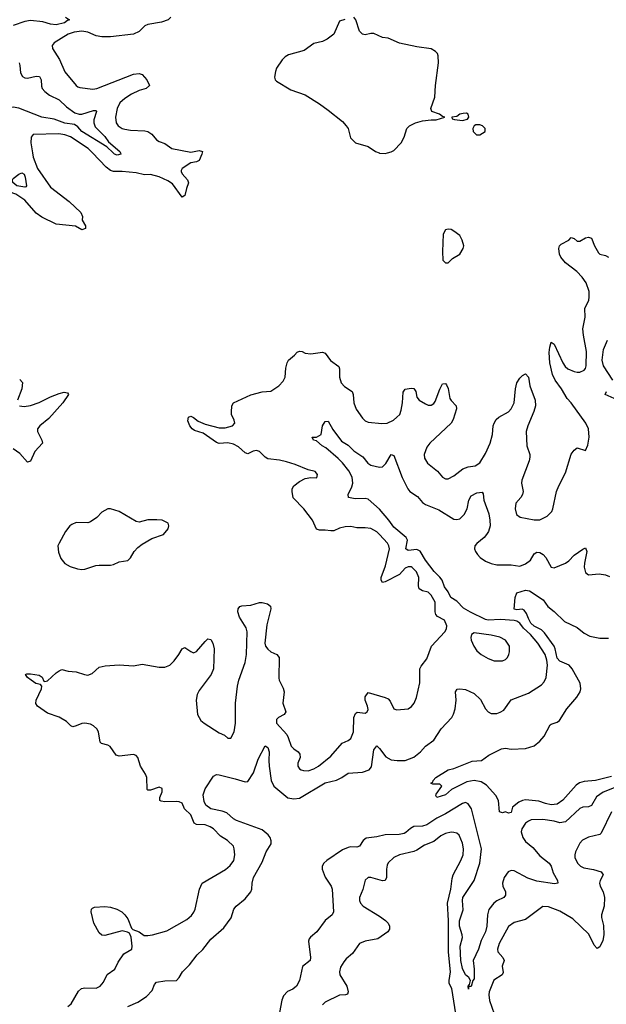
# Model space of a CAD drawing. Header units: inches. Extents: x 1694797 to 1849917, y 907313 to 1017959.
# Tile 750 of 834: x 1812135 to 1816234, y 994043 to 1000931. Entities that reach past the tile are written whole.
import ezdxf

# ---------------------------------------------------------------- set-up
doc = ezdxf.new("R2010")
doc.units = ezdxf.units.IN
doc.header["$MEASUREMENT"] = 0
doc.layers.add('B8010', color=7, linetype='Continuous')
doc.layers.add('B8919', color=7, linetype='Continuous')

msp = doc.modelspace()

# ---------------------------------------------------------------- linework, layer by layer
at = {"layer": 'B8010', "color": 5}
for points, elevation in [([(1812456, 1000950), (1812484, 1000930), (1812470, 1000926), (1812448.8, 1000910), (1812390, 1000895.7), (1812350, 1000900.2), (1812296.7, 1000916.7), (1812210, 1000924.9), (1812170, 1000919), (1812090, 1000891.9)], 660), ([(1813190.4, 1000950), (1813172.4, 1000930), (1813125.9, 1000914.1), (1813030, 1000898.8), (1813010, 1000888.7), (1812970, 1000848.5), (1812930, 1000829.9), (1812769.1, 1000810.9), (1812710, 1000810.8), (1812670, 1000817.9), (1812610, 1000843.1), (1812570, 1000851.1), (1812514.8, 1000845.2), (1812474.7, 1000830), (1812375.8, 1000770), (1812361.3, 1000750), (1812364.9, 1000730), (1812412.1, 1000652.1), (1812450, 1000566), (1812528.9, 1000470), (1812541.7, 1000461.7), (1812556.2, 1000456.2), (1812645.2, 1000445.2), (1812673, 1000450), (1812930, 1000549.4), (1812970, 1000555.4), (1812990, 1000548.1), (1813022.9, 1000510), (1813041.1, 1000470), (1813019.1, 1000450), (1812970, 1000436.5), (1812915.3, 1000410), (1812870, 1000381), (1812835.6, 1000350), (1812816.8, 1000310), (1812803.5, 1000250), (1812809.3, 1000210), (1812822.2, 1000190), (1812850, 1000171), (1812870, 1000165), (1812910, 1000158.5), (1813010, 1000153.7), (1813030, 1000148.5), (1813057.8, 1000130), (1813090.3, 1000090), (1813110, 1000078.3), (1813150, 1000064.8), (1813199.3, 1000030), (1813330, 1000005.8), (1813390, 1000015.2), (1813412.2, 1000010), (1813410.6, 1000000)], 680), ([(1814406.4, 1000933.6), (1814370, 1000922), (1814330.4, 1000829.6), (1814283.8, 1000796.2), (1814250, 1000778.4), (1814190, 1000766), (1814123.5, 1000716.5), (1814014.3, 1000685.7), (1813989.1, 1000670.9), (1813968.2, 1000650), (1813930, 1000593.2), (1813922, 1000570), (1813916, 1000530), (1813921, 1000510), (1813930, 1000501), (1814030, 1000441.6), (1814130, 1000406), (1814230, 1000342.8), (1814290, 1000298.8), (1814390, 1000218.8), (1814417.3, 1000190), (1814430.8, 1000170), (1814446, 1000106), (1814482, 1000070), (1814570, 1000044.7), (1814622, 1000010), (1814647, 1000000)], 720), ([(1814704.8, 1000000), (1814730, 1000006.8), (1814750, 1000016), (1814801.2, 1000070), (1814821.2, 1000110), (1814841.2, 1000170), (1814859, 1000190), (1814902, 1000210), (1814950, 1000223), (1815010, 1000230.8), (1815046, 1000230), (1815106, 1000250), (1815090, 1000253.2), (1815068, 1000270), (1815015.3, 1000290), (1815009.1, 1000309.1), (1815037.2, 1000390), (1815040.7, 1000470), (1815061.3, 1000630), (1815059.3, 1000679.3), (1815054.2, 1000694.1), (1815041.2, 1000710), (1815010, 1000727), (1814910, 1000742.4), (1814790, 1000767.8), (1814710, 1000801.3), (1814670, 1000806.3), (1814610, 1000834.7), (1814590, 1000836), (1814550, 1000826.3), (1814530, 1000829.6), (1814509.6, 1000850), (1814484, 1000930), (1814470, 1000948.7)], 720), ([(1812130.2, 1000630), (1812136.8, 1000610), (1812139.5, 1000559.5), (1812154.5, 1000534.5), (1812170, 1000524.9), (1812190, 1000521.6), (1812250, 1000536.3), (1812273.1, 1000533.1), (1812283.9, 1000510), (1812286.3, 1000466.3), (1812292.8, 1000450), (1812310.2, 1000430), (1812344.1, 1000404.1), (1812411.7, 1000371.7), (1812462.5, 1000322.5), (1812520.6, 1000280.6), (1812550, 1000270.2), (1812570, 1000271.3), (1812650, 1000296.5), (1812670, 1000296.3), (1812672.4, 1000290), (1812653.2, 1000230), (1812652.7, 1000210), (1812662.6, 1000182.6), (1812730, 1000114), (1812756.2, 1000076.2), (1812834.8, 1000010), (1812838.8, 1000000)], 660), ([(1812787.6, 1000000), (1812742.9, 1000042.9), (1812570, 1000149.3), (1812542.4, 1000182.4), (1812519, 1000199), (1812450, 1000208.6), (1812376.4, 1000236.4), (1812290, 1000249.9), (1812130, 1000312.7), (1812090, 1000318.9), (1812070, 1000317.4), (1812048.9, 1000310), (1812030, 1000293.3), (1812021.4, 1000278.6), (1812005.6, 1000230), (1811994.5, 1000170), (1812003.5, 1000130), (1812040.4, 1000050), (1812072.6, 1000000)], 660), ([(1812643.4, 1000000), (1812614.2, 1000030), (1812490, 1000111), (1812450, 1000125.2), (1812408, 1000132), (1812230, 1000129.4), (1812214.9, 1000110), (1812213.1, 1000070), (1812225.1, 1000000)], 680)]:
    msp.add_lwpolyline(points, dxfattribs=dict(at, elevation=elevation))
at = {"layer": 'B8010', "color": 5, "elevation": 720}
for points in [[(1815256.6, 1000276.6), (1815235.1, 1000275.1), (1815211.3, 1000270), (1815190, 1000255.1), (1815154, 1000250), (1815158, 1000238), (1815172.7, 1000232.7), (1815230, 1000226), (1815264, 1000236), (1815270, 1000242), (1815274, 1000250), (1815269, 1000270)], [(1815323.6, 1000196.4), (1815311.6, 1000188.4), (1815302, 1000170), (1815304.7, 1000150), (1815326.4, 1000126.4), (1815350, 1000126), (1815388, 1000150), (1815388, 1000170), (1815368.9, 1000188.9), (1815350, 1000195.3)]]:
    msp.add_lwpolyline(points, close=True, dxfattribs=at)
at = {"layer": 'B8919', "color": 5}
for points, elevation in [([(1812225.1, 1000000), (1812230.2, 999970), (1812258.9, 999890), (1812350, 999759), (1812479.6, 999659.5), (1812562.6, 999582.6), (1812573.9, 999553.9), (1812571.4, 999530), (1812594.3, 999490), (1812594, 999470), (1812570, 999460.8), (1812525.9, 999485.9), (1812390, 999501.5), (1812289, 999549), (1812250, 999576.9), (1812170, 999669.9), (1812107.8, 999710), (1812080.6, 999720.6), (1812044, 999744), (1812015.1, 999775.1), (1811954.8, 999854.8), (1811910, 999963.5), (1811893.9, 999990), (1811884, 1000000)], 680), ([(1813410.6, 1000000), (1813408.9, 999990), (1813390, 999947.2), (1813370, 999937.8), (1813330, 999930.7), (1813270.4, 999890), (1813263.9, 999876.1), (1813262.3, 999870), (1813270, 999853.4), (1813308.7, 999810), (1813313.7, 999790), (1813299.7, 999750), (1813290, 999701.2), (1813270, 999689.6), (1813202.3, 999782.3), (1813170, 999804), (1813110, 999832.7), (1813050, 999848.1), (1813006.4, 999846.4), (1812950, 999859.4), (1812850, 999868.8), (1812790, 999868.8), (1812770, 999876.6), (1812740.3, 999900.3), (1812643.4, 1000000)], 680), ([(1812838.8, 1000000), (1812842.8, 999990), (1812816.5, 999983.5), (1812798, 999990), (1812787.6, 1000000)], 660), ([(1814647, 1000000), (1814650, 999998.8), (1814690, 999996), (1814704.8, 1000000)], 720), ([(1812472.2, 994027.8), (1812493.9, 994046.1), (1812545.3, 994134.7), (1812565.8, 994154.2), (1812590, 994159), (1812670, 994156), (1812696.9, 994170), (1812720.9, 994199.1), (1812747.2, 994252.8), (1812800.7, 994290), (1812822.9, 994337.1), (1812863.6, 994396.4), (1812918, 994430), (1812922, 994450), (1812913.6, 994513.6), (1812902, 994542), (1812889.1, 994549.1), (1812850, 994557.2), (1812730, 994524.5), (1812710, 994527.3), (1812690, 994543.7), (1812652, 994610), (1812635.1, 994690), (1812637.2, 994710), (1812643.3, 994716.7), (1812658, 994722), (1812730, 994728.2), (1812770, 994723.1), (1812813.4, 994710), (1812847.7, 994690), (1812870.4, 994670), (1812890, 994640.7), (1812915.9, 994575.9), (1812926.4, 994566.4), (1812970.7, 994550), (1813005.3, 994525.3), (1813030, 994524), (1813064, 994530), (1813163.1, 994556.9), (1813303, 994637), (1813336.1, 994663.9), (1813352.9, 994687.1), (1813362, 994710), (1813390.9, 994850), (1813409.7, 994890), (1813573.7, 994986.3), (1813606.1, 995013.9), (1813631.1, 995050), (1813638.3, 995090), (1813634.3, 995130), (1813628, 995150), (1813588, 995190), (1813538.9, 995218.9), (1813489.9, 995269.9), (1813465.5, 995285.5), (1813430, 995299.1), (1813370, 995300.6), (1813353.5, 995310), (1813331.2, 995370), (1813287.8, 995410), (1813269.6, 995450), (1813250, 995459), (1813230, 995461.6), (1813150, 995459.6), (1813123.4, 995463.4), (1813115.4, 995470), (1813114.2, 995490), (1813129.8, 995530), (1813130, 995552.8), (1813110, 995561.4), (1813050, 995541.8), (1813030, 995541.5), (1813025.4, 995545.4), (1813023.9, 995630), (1813013.8, 995653.8), (1812978.3, 995710), (1812960.7, 995770), (1812950, 995784.2), (1812930, 995790.5), (1812830, 995779.1), (1812810, 995785.8), (1812767.4, 995847.4), (1812750, 995856.8), (1812707.5, 995867.5), (1812697.4, 995877.4), (1812685.8, 995950), (1812674, 995970), (1812650, 995992.5), (1812630, 996002.3), (1812589.2, 996009.2), (1812570, 996007.5), (1812530, 995990.5), (1812505.4, 995985.4), (1812492, 995992), (1812463, 996023), (1812410, 996053), (1812330, 996079.5), (1812258.9, 996130), (1812247.8, 996147.8), (1812249.9, 996170), (1812287.9, 996250), (1812289.8, 996270), (1812279.9, 996279.9), (1812248.1, 996288.1), (1812214, 996310), (1812188.6, 996330), (1812174.5, 996350), (1812184.6, 996355.4), (1812210, 996356.3), (1812270, 996345.6), (1812292.8, 996332.8), (1812304.7, 996304.7), (1812310, 996301.8), (1812330, 996307.2), (1812390, 996362.3), (1812410, 996377.1), (1812430, 996384.9), (1812472.9, 996372.9), (1812530, 996368.9), (1812586.8, 996350), (1812610, 996346.9), (1812641.6, 996358.4), (1812690, 996401.5), (1812731.3, 996411.3), (1812830, 996418.6), (1812930, 996411.7), (1812990, 996422), (1813110, 996401.1), (1813150, 996402), (1813183.3, 996416.7), (1813214.4, 996445.6), (1813248, 996490), (1813270, 996530.7), (1813290, 996540.7), (1813330, 996510.6), (1813350, 996503), (1813370, 996510.5), (1813430, 996582), (1813450, 996599.1), (1813470, 996596), (1813485.5, 996570), (1813494, 996530), (1813490.4, 996390), (1813472, 996350), (1813390, 996237.6), (1813374.9, 996210), (1813369.1, 996170), (1813377.6, 996070), (1813400.4, 996030), (1813423, 996010), (1813530, 995942.4), (1813565.8, 995925.8), (1813590, 995904.7), (1813610, 995904.7), (1813634.7, 995950), (1813644, 996010), (1813642.3, 996150), (1813656.3, 996270), (1813666, 996310), (1813710, 996434.8), (1813720.9, 996490), (1813724.5, 996650), (1813717, 996677), (1813670, 996752.3), (1813658.3, 996790), (1813661.6, 996810), (1813673.3, 996826.7), (1813688.1, 996831.9), (1813750, 996834.9), (1813810, 996853.4), (1813830, 996854.9), (1813865.8, 996845.9), (1813888.3, 996828.3), (1813890.3, 996810), (1813861.8, 996698.2), (1813848.4, 996570), (1813853.8, 996550), (1813870, 996527.4), (1813890, 996510.3), (1813931, 996490), (1813947.3, 996470), (1813945.3, 996325.3), (1813947.9, 996310), (1813976, 996256), (1813983.5, 996230), (1813974.6, 996150), (1813994.9, 996090), (1813983.8, 996070), (1813944.2, 996050), (1813930, 996034.7), (1813930.2, 996010), (1814001.5, 995930), (1814012.3, 995910), (1814031.3, 995850), (1814050, 995830.2), (1814082, 995810), (1814092.9, 995792.9), (1814094, 995770), (1814078.9, 995730), (1814079.5, 995710), (1814091.4, 995691.4), (1814103.1, 995683.1), (1814118.2, 995678.2), (1814150, 995677.6), (1814190, 995690.2), (1814224.2, 995710), (1814310, 995780.3), (1814389.2, 995870.8), (1814431.4, 995888.6), (1814450, 995902), (1814467.3, 995950), (1814471.2, 996048.8), (1814481.7, 996078.3), (1814492.5, 996087.5), (1814550, 996080.3), (1814562.4, 996090), (1814570, 996106.8), (1814565.6, 996130), (1814549, 996170), (1814550, 996193.4), (1814570, 996223.7), (1814690, 996190.2), (1814710, 996180.8), (1814724.9, 996164.9), (1814750, 996110.7), (1814770, 996103), (1814850, 996110.4), (1814873.6, 996126.4), (1814891.2, 996150), (1814908.2, 996190), (1814931.4, 996291.4), (1814932.2, 996390), (1814941.7, 996410), (1814979.9, 996460.1), (1815013.5, 996550), (1815105.6, 996650), (1815117, 996670), (1815119.5, 996690), (1815103.7, 996730), (1815055.5, 996755.5), (1815042.6, 996770), (1815037.8, 996790), (1815037.5, 996857.5), (1815010, 996904.7), (1814990, 996926.8), (1814950, 996937), (1814926.5, 996950), (1814921.2, 996970), (1814925.5, 997030), (1814907.7, 997070), (1814878.5, 997098.5), (1814870, 997103.5), (1814850, 997104.2), (1814830, 997093.4), (1814789, 997051), (1814690, 996999.1), (1814670, 996994.3), (1814660.7, 997010), (1814661.7, 997030), (1814690.4, 997110), (1814718.3, 997230), (1814715.3, 997250), (1814704.8, 997270), (1814650, 997330.8), (1814630, 997348.5), (1814590, 997371.1), (1814550, 997376.9), (1814490, 997376.9), (1814450, 997385.3), (1814410, 997382.8), (1814370, 997373.3), (1814330, 997356.8), (1814310, 997354.9), (1814270, 997361.4), (1814230, 997360.3), (1814210, 997366.3), (1814181.2, 997430), (1814119.8, 997510), (1814047.3, 997587.3), (1814038.4, 997630), (1814040.3, 997650), (1814049.7, 997670), (1814090, 997701.5), (1814130, 997722.6), (1814168.5, 997728.5), (1814212.5, 997727.5), (1814217.2, 997750), (1814199, 997770), (1814150, 997781.6), (1814059.1, 997819.1), (1813998.7, 997838.7), (1813950, 997849.9), (1813870, 997860.2), (1813850, 997871.9), (1813810, 997910.8), (1813790, 997917.2), (1813767.6, 997912.4), (1813730, 997894.3), (1813710, 997901.1), (1813664.3, 997944.3), (1813630, 997962.3), (1813590, 997971.6), (1813530, 997967.3), (1813510, 997974.3), (1813417.8, 998037.8), (1813357.1, 998057.1), (1813339.3, 998070), (1813323.1, 998090), (1813310, 998125.2), (1813314, 998150), (1813330, 998158), (1813350, 998148.9), (1813383.1, 998123.1), (1813430, 998102.5), (1813530, 998075.2), (1813570, 998075.5), (1813622.7, 998090), (1813638.4, 998110), (1813634.5, 998130), (1813616.2, 998170), (1813614.8, 998185.2), (1813618, 998230), (1813629.3, 998250), (1813750, 998308.2), (1813830, 998328.7), (1813890, 998332.4), (1813946.6, 998370), (1813976.6, 998403.4), (1813989.7, 998430), (1813994.7, 998494.7), (1814003.8, 998530), (1814014.2, 998550), (1814056.5, 998583.5), (1814075, 998605), (1814090, 998612.4), (1814109.8, 998610.2), (1814130, 998598.8), (1814170, 998593.4), (1814250, 998606.5), (1814270, 998598.3), (1814307.8, 998547.8), (1814364.4, 998504.4), (1814369.2, 998489.2), (1814370.2, 998430), (1814382.7, 998390), (1814404.4, 998364.4), (1814459, 998330), (1814466.2, 998310), (1814471.1, 998250), (1814486.5, 998206.5), (1814530, 998143.1), (1814550, 998124.9), (1814570, 998116.1), (1814666.3, 998106.3), (1814704, 998110), (1814746.6, 998130), (1814771.1, 998150), (1814790.8, 998170), (1814801.1, 998198.9), (1814811.4, 998250), (1814815.2, 998324.8), (1814830, 998346), (1814870, 998354), (1814890, 998352.2), (1814902.3, 998330), (1814910.3, 998290), (1814926.7, 998270), (1814970, 998243.7), (1814990, 998235.3), (1815010, 998234), (1815030, 998246.7), (1815038.5, 998261.5), (1815070, 998347.3), (1815090, 998384.9), (1815110, 998385.5), (1815117.8, 998377.8), (1815130, 998351.3), (1815142.1, 998282.1), (1815150, 998267), (1815185.7, 998230), (1815187.8, 998210), (1815164.5, 998135.6), (1815150, 998109.7), (1815000.5, 997970), (1814981, 997941), (1814960.5, 997890), (1814963.9, 997863.9), (1814984.9, 997830), (1815053.7, 997773.7), (1815090, 997730.7), (1815110, 997719.1), (1815130, 997720.5), (1815170, 997739.5), (1815231.7, 997788.3), (1815270, 997803.6), (1815319, 997810), (1815350, 997830.4), (1815390, 997896.4), (1815423.2, 997970), (1815438.3, 998030), (1815443, 998090), (1815449.8, 998110), (1815466, 998134), (1815483.9, 998150), (1815550, 998189.1), (1815570.8, 998210), (1815590.7, 998250), (1815599.3, 998350), (1815610, 998390.7), (1815630, 998423), (1815650, 998443), (1815670, 998453), (1815690, 998431), (1815701.2, 998370), (1815736.9, 998270), (1815738.8, 998230), (1815728.4, 998190), (1815685.8, 998090), (1815675.2, 998050), (1815678.9, 997950), (1815699, 997890), (1815699.6, 997870), (1815694.7, 997845.3), (1815644.5, 997710), (1815642.9, 997690), (1815652.8, 997630), (1815649.2, 997610.8), (1815637.6, 997590), (1815603, 997550), (1815597.1, 997510), (1815607.3, 997470), (1815632.3, 997452.3), (1815730, 997432.4), (1815770, 997433), (1815820.7, 997459.3), (1815853, 997490), (1815862, 997510), (1815886.6, 997630), (1815902.4, 997670), (1815950, 997761), (1815990, 997891), (1816010, 997921), (1816030, 997936), (1816090, 997918), (1816104.5, 997955.5), (1816113.7, 998010), (1816110.9, 998070), (1816092.6, 998110), (1815989.6, 998250), (1815961.1, 998281.1), (1815921.7, 998350), (1815876.3, 998410), (1815857.9, 998450), (1815840.5, 998530), (1815836, 998604), (1815840, 998640), (1815850, 998674.8), (1815870, 998662), (1815930.9, 998530), (1815946.3, 998506.3), (1815966.7, 998490), (1816010.6, 998470), (1816030, 998465), (1816050, 998466.3), (1816079.7, 998480.3), (1816089, 998491), (1816093.7, 998510), (1816097.1, 998610), (1816074.9, 998725.1), (1816071.7, 998768.3), (1816085.8, 998850), (1816084.7, 998910), (1816111.6, 998970), (1816115.9, 998990), (1816114, 999030), (1816094.6, 999090), (1816066.9, 999130), (1816028.6, 999170), (1815949.4, 999229.4), (1815916.9, 999270), (1815908.3, 999290), (1815901.9, 999330), (1815906.4, 999350), (1815918, 999362), (1815973, 999390), (1815990, 999407), (1816010, 999401.7), (1816030, 999383.2), (1816050, 999383.2), (1816090, 999405.7), (1816109.8, 999410.2), (1816130, 999402.6), (1816151.3, 999350), (1816180.2, 999300.2), (1816190, 999291.7), (1816230, 999282.4), (1816250.8, 999270.8)], 680), ([(1816280.3, 998410), (1816215.8, 998510), (1816205, 998550), (1816215.5, 998624.5), (1816242.9, 998690)], 660), ([(1812135, 998415), (1812153.6, 998393.6), (1812150.2, 998350), (1812119.6, 998270)], 680), ([(1812133, 998230), (1812165.5, 998225.5), (1812210, 998233.6), (1812270, 998253.9), (1812350, 998294.2), (1812410, 998317.4), (1812445.8, 998325.8), (1812470, 998321), (1812475.5, 998310), (1812436.9, 998250), (1812338.7, 998141.3), (1812276.5, 998090), (1812259.1, 998070), (1812259.7, 998050), (1812288.9, 997990), (1812293.4, 997970), (1812240.2, 997910), (1812210, 997843.7), (1812190, 997837), (1812136.5, 997896.5), (1812090, 997929.5)], 680), ([(1816290, 998282), (1816225.6, 998310), (1816235.6, 998330)], 660), ([(1812890, 994027.3), (1812961.4, 994058.6), (1813021.7, 994098.3), (1813059.7, 994140.3), (1813078, 994182), (1813090, 994197.3), (1813150, 994207.7), (1813230, 994211), (1813249.5, 994230.5), (1813272.3, 994270), (1813320.7, 994319.3), (1813376.2, 994390), (1813414.2, 994425.8), (1813470, 994498), (1813561.1, 994578.9), (1813612.2, 994647.7), (1813631.3, 994710), (1813648, 994730), (1813710, 994781.1), (1813751, 994830), (1813758.4, 994850), (1813758.8, 994890), (1813768.4, 994930), (1813830, 995036.9), (1813858.3, 995110), (1813893.1, 995166.9), (1813893.5, 995186.5), (1813884.5, 995210), (1813870.5, 995230), (1813830, 995263.4), (1813649.1, 995329.1), (1813630, 995340.7), (1813582.9, 995382.8), (1813550, 995394.7), (1813471.1, 995411.1), (1813436.9, 995436.9), (1813423.2, 995463.2), (1813416.6, 995510), (1813432.1, 995550), (1813490, 995638.9), (1813510, 995651.6), (1813530, 995649.3), (1813641.5, 995621.5), (1813710, 995598.9), (1813730, 995601.6), (1813770, 995663), (1813801.6, 995758.4), (1813850, 995851), (1813870, 995840.7), (1813879.5, 995810), (1813875.6, 995750), (1813878.2, 995710), (1813893.5, 995610), (1813910, 995570.3), (1814010, 995488.2), (1814050, 995480.2), (1814090, 995486.3), (1814270, 995593.5), (1814348.7, 995611.3), (1814385.1, 995630), (1814430, 995661.3), (1814531.5, 995668.5), (1814577.1, 995682.9), (1814594.7, 995705.3), (1814610, 995822.8), (1814630, 995850.7), (1814650, 995833), (1814694.2, 995774.2), (1814730, 995752.9), (1814772.1, 995747.9), (1814829.8, 995750.2), (1814890, 995772), (1814936.9, 995810), (1814970.9, 995849.1), (1815028.7, 995891.3), (1815080.5, 995970), (1815154.7, 996050), (1815167.7, 996072.3), (1815178.5, 996110), (1815184.4, 996170), (1815181.3, 996230), (1815191.5, 996248.5), (1815210, 996251.4), (1815250, 996246.7), (1815310, 996218.2), (1815356.4, 996176.4), (1815390, 996110.4), (1815409.3, 996089.3), (1815430, 996078.9), (1815470, 996078.3), (1815493.6, 996086.4), (1815517.8, 996102.2), (1815570, 996173.1), (1815690, 996220.3), (1815782, 996278), (1815801.1, 996298.9), (1815815.1, 996330), (1815824.4, 996415.6), (1815819.9, 996450), (1815807.3, 996490), (1815756.1, 996570), (1815705.2, 996630), (1815654.8, 996674.8), (1815630, 996710.5), (1815610, 996724.2), (1815590, 996728.4), (1815495.6, 996735.6), (1815410, 996731.3), (1815390, 996734.9), (1815285.7, 996785.7), (1815235.4, 996815.3), (1815190, 996863.1), (1815148.4, 996890), (1815130.5, 996930), (1815104.6, 996964.6), (1815086.7, 997010), (1815070, 997032.7), (1815030.7, 997070.7), (1814971, 997150), (1814932.6, 997212.6), (1814910, 997224.7), (1814850, 997219), (1814834.5, 997230), (1814846, 997290), (1814837, 997310), (1814750, 997382.3), (1814715.3, 997430), (1814650, 997506.1), (1814570, 997576.4), (1814550, 997580.8), (1814479.8, 997579.8), (1814432.7, 997590), (1814429.8, 997610), (1814456.7, 997663.2), (1814463.4, 997690), (1814458.5, 997730), (1814436.3, 997776.3), (1814391.5, 997831.5), (1814361, 997861), (1814275.3, 997935.3), (1814249.7, 997950), (1814210, 997984.2), (1814188.7, 997990), (1814178, 998010), (1814210, 998010.6), (1814242.7, 998030), (1814252, 998090), (1814270, 998121), (1814290, 998124), (1814324, 998064), (1814383.5, 997983.5), (1814430, 997955.4), (1814470, 997915), (1814532.8, 997872.8), (1814568.1, 997828.1), (1814590, 997814.2), (1814650, 997801.2), (1814670, 997802.3), (1814693.3, 997826.7), (1814730, 997890.7), (1814750, 997883.8), (1814808.1, 997728.1), (1814846.7, 997650), (1814861.8, 997630), (1814915.5, 997595.5), (1814950, 997554.7), (1814970, 997539.3), (1815063.4, 997503.4), (1815170, 997436.5), (1815190, 997434.4), (1815210, 997440.2), (1815242, 997470), (1815262.9, 997510), (1815274.7, 997570), (1815290, 997599.5), (1815330, 997622.3), (1815367.3, 997627.3), (1815373.4, 997613.4), (1815377.8, 997570), (1815414.1, 997474.1), (1815421.6, 997430), (1815422.5, 997390), (1815410.9, 997350), (1815397.8, 997330), (1815381.6, 997310), (1815330, 997267.2), (1815316.2, 997250), (1815313, 997230), (1815319.7, 997210), (1815334.2, 997190), (1815353.6, 997170), (1815390, 997144.6), (1815430, 997127.8), (1815470, 997118.6), (1815570, 997118.4), (1815630, 997109.6), (1815670, 997125.3), (1815704.8, 997150), (1815730, 997194.4), (1815750, 997206.7), (1815770, 997203.5), (1815793.8, 997190), (1815811.2, 997170), (1815850, 997102), (1815870, 997095.8), (1815950, 997130.2), (1815973.2, 997146.8), (1816010, 997186.3), (1816070, 997227.3), (1816090, 997236), (1816099.3, 997210), (1816082, 997130), (1816080.9, 997100.9), (1816090, 997064.7), (1816110, 997046.8), (1816185.6, 997054.4), (1816230, 997048.4), (1816256.3, 997036.3)], 660), ([(1816270, 995637.8), (1816159.1, 995610), (1816079, 995601), (1816047.8, 995592.2), (1816023.2, 995576.8), (1815930, 995471.1), (1815890, 995443.5), (1815850, 995438.9), (1815810, 995447.3), (1815763.9, 995463.9), (1815670, 995473.6), (1815650, 995469.7), (1815623.4, 995456.6), (1815578, 995422), (1815570, 995384.5), (1815550, 995381.2), (1815530, 995389), (1815510, 995382), (1815489.2, 995389.2), (1815482, 995470), (1815463.5, 995503.5), (1815396.8, 995576.8), (1815359, 995599), (1815310, 995609.8), (1815259.7, 995600.3), (1815152.7, 995547.3), (1815110, 995508), (1815050, 995489.3), (1815044, 995504), (1815045.6, 995514.4), (1815084, 995570), (1815070, 995584), (1815023.1, 995583.1), (1815008, 995590), (1815022, 995598), (1815025.2, 995610), (1815042.7, 995630), (1815130, 995683.1), (1815170, 995693), (1815296.4, 995743.6), (1815362, 995750), (1815412.8, 995787.2), (1815502, 995830), (1815530, 995834.9), (1815570, 995827.7), (1815670, 995834), (1815730, 995852), (1815770, 995884.4), (1815799.6, 995920.4), (1815842.5, 995997.5), (1815850, 996003.8), (1815890, 996016.4), (1815907, 996030), (1815957.6, 996110), (1816029, 996191), (1816051.6, 996228.4), (1816056.8, 996250), (1816050.8, 996290), (1815995.8, 996390), (1815975.1, 996415.1), (1815910, 996444.3), (1815890, 996464.6), (1815878.1, 996530), (1815869.5, 996550), (1815803, 996643), (1815782.3, 996662.3), (1815730, 996689.1), (1815707.6, 996710), (1815690, 996741.7), (1815677.4, 996777.3), (1815660.7, 996800.7), (1815647.7, 996807.7), (1815610, 996803.2), (1815590, 996808.5), (1815598.7, 996890), (1815610, 996922.6), (1815670, 996940.2), (1815696.7, 996936.7), (1815792.6, 996872.6), (1815825.2, 996825.2), (1815870, 996791), (1815942.5, 996722.5), (1816030, 996680.3), (1816079.2, 996639.2), (1816119.4, 996619.4), (1816190, 996604.2), (1816250, 996604.7)], 640), ([(1816290, 995557.6), (1816212.6, 995527.4), (1816166.2, 995493.8), (1816130, 995434.8), (1816110, 995424.4), (1816070, 995421.5), (1816050, 995414.2), (1815950, 995321), (1815910, 995314.1), (1815870, 995325), (1815790, 995335.7), (1815710, 995332.9), (1815690, 995325.7), (1815670, 995309.7), (1815643.9, 995270), (1815640.7, 995250), (1815652, 995210), (1815670, 995181.8), (1815720.9, 995140.9), (1815770, 995082), (1815835.3, 995030), (1815848.9, 995010), (1815864.3, 994964.3), (1815894, 994910), (1815896, 994890), (1815873.5, 994886.5), (1815750, 994904.5), (1815686.2, 994926.2), (1815590, 994976.4), (1815570, 994979.7), (1815547.6, 994970), (1815521.2, 994930), (1815510.2, 994890), (1815512.6, 994870), (1815530.2, 994830), (1815530, 994806), (1815518, 994790), (1815470, 994768.2), (1815448.2, 994751.8), (1815412.9, 994707.1), (1815404.3, 994670), (1815399.7, 994590), (1815390.2, 994550), (1815359.3, 994490), (1815340.8, 994430), (1815304.6, 994350), (1815311.4, 994290), (1815310, 994222), (1815301, 994210), (1815290, 994169), (1815272, 994168), (1815271, 994150), (1815269.4, 994169.4), (1815279, 994181), (1815284.5, 994210), (1815272.7, 994230), (1815249.6, 994250.4), (1815230, 994294.5), (1815218.4, 994350), (1815213.7, 994450), (1815228.6, 994510), (1815227.8, 994530), (1815207.5, 994590), (1815208.3, 994628.3), (1815235.2, 994704.8), (1815229.2, 994769.2), (1815232.2, 994790), (1815310.5, 994910), (1815350.9, 995030), (1815363.2, 995130), (1815291.3, 995410), (1815270, 995446.9), (1815250, 995455.3), (1815230, 995449), (1815110, 995376.3), (1815050, 995346.6), (1814981.4, 995298.6), (1814950.1, 995289.9), (1814890, 995287.3), (1814865.7, 995274.3), (1814834.7, 995245.3), (1814821.4, 995238.6), (1814787.6, 995232.4), (1814690, 995229.3), (1814630, 995214.9), (1814555.4, 995204.6), (1814535.5, 995190), (1814509.2, 995150.8), (1814490, 995141.7), (1814450, 995144.7), (1814430, 995141), (1814390, 995124.5), (1814280.7, 995050), (1814259.7, 995030), (1814249.4, 995010), (1814249.4, 994990), (1814270, 994933.7), (1814311.3, 994870), (1814318.9, 994850), (1814328.7, 994690), (1814319.3, 994670), (1814270, 994628.8), (1814212.5, 994550), (1814167.1, 994513), (1814159, 994501), (1814154.2, 994485.8), (1814167.4, 994370), (1814163.8, 994350), (1814111.8, 994308.2), (1814090.3, 994210), (1814070.4, 994170), (1814044, 994150), (1814007.2, 994132.8), (1813978.4, 994101.6), (1813967.7, 994072.3), (1813950, 993986)], 660), ([(1816271.1, 995390), (1816199.5, 995240.5), (1816189, 995231), (1816110, 995213.5), (1816069.3, 995190.7), (1816048.5, 995171.5), (1816019, 995110), (1816013.8, 995090), (1816014.9, 995070), (1816034.3, 995030), (1816054.9, 995010), (1816077.5, 994997.5), (1816145.9, 994985.9), (1816199.1, 994970), (1816212.4, 994950), (1816191.7, 994910), (1816188, 994890), (1816191.3, 994870), (1816212, 994830), (1816223, 994790), (1816220.7, 994730), (1816200.8, 994670), (1816200.7, 994650), (1816214.4, 994594.4), (1816218.2, 994530), (1816210, 994489.2), (1816190, 994445.2), (1816170, 994433.2), (1816150, 994458), (1816113.1, 994533.1), (1816000.7, 994640.7), (1815910, 994694.3), (1815830, 994725.8), (1815790, 994727.8), (1815670, 994636.2), (1815590, 994615.1), (1815550, 994588), (1815486.1, 994470), (1815473.4, 994430), (1815476.5, 994410), (1815510.3, 994370), (1815520.3, 994350), (1815507.2, 994310), (1815513.8, 994266.2), (1815506.3, 994250), (1815448.3, 994211.7), (1815415.1, 994130), (1815412.8, 994110), (1815419, 994070), (1815467.2, 993930)], 680), ([(1815190, 993931.5), (1815154.2, 994154.2), (1815137.5, 994190), (1815135.5, 994210), (1815145.9, 994270), (1815131.4, 994408.6), (1815131, 994630), (1815124.7, 994750), (1815149, 994850), (1815156.8, 994923.2), (1815164.1, 994950), (1815218.8, 995050), (1815234.2, 995090), (1815236.2, 995130), (1815229.9, 995169.9), (1815205.9, 995225.9), (1815190, 995240.3), (1815170, 995246.3), (1815150, 995246.8), (1815110, 995238.3), (1815078.1, 995221.9), (1815030, 995182.9), (1814964, 995156), (1814910, 995121.6), (1814890, 995113.2), (1814790.2, 995089.8), (1814750.5, 995070), (1814710, 995033.6), (1814702.7, 995017.3), (1814697.8, 994990), (1814697.6, 994930), (1814690, 994909.7), (1814670, 994907.7), (1814589.1, 994930.9), (1814570, 994929.6), (1814550, 994912), (1814533.3, 994846.7), (1814510.3, 994790), (1814508.9, 994770), (1814517, 994750), (1814534.9, 994730), (1814650, 994659.6), (1814690.3, 994630), (1814710.3, 994610), (1814718.9, 994590), (1814720.3, 994570), (1814708.2, 994550), (1814637.7, 994502.3), (1814550, 994485.3), (1814510.2, 994469.8), (1814460.7, 994399.3), (1814417.4, 994362.6), (1814399.6, 994340.4), (1814377.1, 994302.9), (1814369.1, 994270), (1814373.4, 994250), (1814421.5, 994170), (1814431.2, 994130), (1814425.3, 994114.7), (1814411.3, 994108.7), (1814370, 994107), (1814270, 994057.5), (1814250, 994040.4)], 680)]:
    msp.add_lwpolyline(points, dxfattribs=dict(at, elevation=elevation))
for points, elevation in [([(1812170, 999758.9), (1812114, 999770), (1812088.1, 999791.9), (1812084.7, 999810), (1812090, 999820.2), (1812128.4, 999851.6), (1812150, 999860.1), (1812165.2, 999850), (1812172.7, 999830), (1812182, 999770), (1812178.5, 999761.5)], 660), ([(1815130, 999466), (1815110, 999461.2), (1815095.5, 999430), (1815090.6, 999310), (1815091.3, 999250), (1815110, 999231.3), (1815130, 999231.3), (1815160.1, 999259.9), (1815210, 999291.3), (1815234, 999330), (1815239.3, 999350), (1815227, 999390), (1815210, 999422.7), (1815170, 999452.3), (1815150, 999462.7)], 720), ([(1812770, 997509.3), (1812750.7, 997509.3), (1812710, 997485.2), (1812674, 997450), (1812630, 997418.4), (1812610, 997411.8), (1812530, 997413.6), (1812499, 997401), (1812484.9, 997390), (1812454, 997350), (1812410, 997268.7), (1812402, 997250), (1812405.8, 997205.8), (1812421.6, 997161.6), (1812450, 997127.7), (1812487.1, 997107.1), (1812538, 997090), (1812570, 997084.9), (1812590, 997086.7), (1812667.9, 997112.1), (1812690, 997115.8), (1812770, 997114.9), (1812790, 997119.1), (1812830, 997139.1), (1812890, 997147.3), (1812910, 997166), (1812934.5, 997210), (1812960.7, 997239.3), (1812990, 997263), (1813058, 997302), (1813140.7, 997330), (1813171.6, 997370), (1813177.6, 997390), (1813172, 997410), (1813130, 997429.6), (1813092.5, 997432.5), (1813030, 997431.5), (1812970, 997416.2), (1812950, 997420.7), (1812829, 997490)], 720), ([(1815310, 996641.2), (1815291.3, 996630), (1815286.8, 996610), (1815290.8, 996590), (1815308, 996550), (1815330, 996517.3), (1815359.1, 996490), (1815410, 996462), (1815450, 996447), (1815510, 996447), (1815530, 996456.3), (1815543.7, 996470), (1815554, 996490), (1815557.6, 996510), (1815557, 996550), (1815529.3, 996590), (1815490, 996612.4), (1815430, 996625.4)], 680)]:
    msp.add_lwpolyline(points, close=True, dxfattribs=dict(at, elevation=elevation))

doc.saveas('drawing.dxf')
